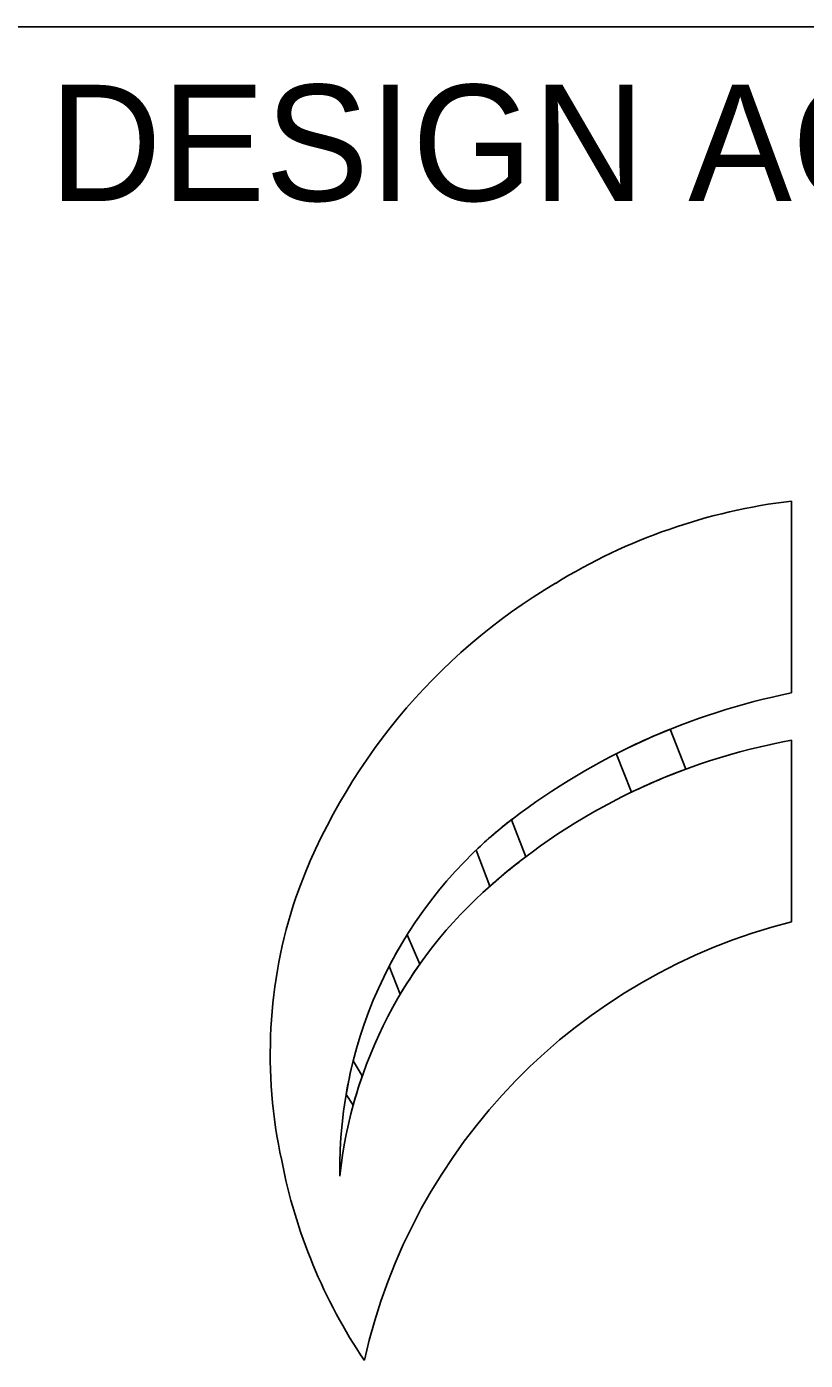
# Model space of a CAD drawing. Extents: x 0 to 39.3, y -3.9 to 22.
# Drawn here: x 32.03 to 32.701, y 3.852 to 5 of the extents above; entities that cross this region are included whole.
import ezdxf

# ---------------------------------------------------------------- set-up
doc = ezdxf.new("R2010")
doc.units = 0
doc.layers.add('SH_Border', color=7, linetype='Continuous')
doc.layers.add('SH_Data', color=7, linetype='Continuous')

msp = doc.modelspace()

# ---------------------------------------------------------------- linework, layer by layer
at = {"layer": 'SH_Border'}
msp.add_line((32, 5), (33.5, 5), dxfattribs=at)
at = {"layer": 'SH_Data'}
for p, q in [((32.6887, 4.4265), (32.6887, 4.5917)), ((32.6887, 4.2294), (32.6887, 4.3858))]:
    msp.add_line(p, q, dxfattribs=at)
for points in [[(32.5978, 4.361), (32.5843, 4.3954)], [(32.5379, 4.3743), (32.5509, 4.341)], [(32.46, 4.2854), (32.4477, 4.3173)], [(32.4173, 4.2912), (32.4292, 4.2603)], [(32.3687, 4.1931), (32.358, 4.2183)], [(32.3425, 4.1913), (32.3519, 4.1672)], [(32.3193, 4.0969), (32.3116, 4.1098)], [(32.3055, 4.0809), (32.3115, 4.0717)]]:
    msp.add_lwpolyline(points, dxfattribs=at)
for centre, radius, start, end in [((32.7479, 4.0952), 0.5, 96.7907, 121.6506), ((32.7511, 4.074), 0.5199, 120.7226, 160.1586), ((32.802, 3.856), 0.5816, 101.2286, 127.4187), ((32.7841, 3.8574), 0.5369, 100.231, 131.2827), ((32.802, 3.856), 0.5816, 111.9779, 117.0058), ((32.7841, 3.8574), 0.5369, 110.3029, 115.7386), ((32.6801, 4.0165), 0.3802, 127.5225, 180.8802), ((32.6801, 4.0165), 0.3802, 127.6898, 133.7284), ((32.7841, 3.8574), 0.5369, 127.1354, 131.2827), ((32.6843, 3.97), 0.3864, 131.1779, 173.9683), ((32.6843, 3.97), 0.3864, 131.1779, 131.3137), ((32.6667, 4.1153), 0.4266, 161.5309, 192.3441), ((32.8111, 3.7425), 0.5021, 104.1017, 167.3986), ((32.6801, 4.0165), 0.3802, 147.9297, 152.6281), ((32.6843, 3.97), 0.3864, 144.7456, 149.3202), ((32.6801, 4.0165), 0.3802, 165.7874, 170.2439), ((32.6843, 3.97), 0.3864, 160.836, 164.7489), ((32.7073, 4.1124), 0.4658, 190.936, 213.9886)]:
    msp.add_arc(centre, radius, start, end, dxfattribs=at)

# ---------------------------------------------------------------- texts
msp.add_text('DESIGN AGENCY', height=0.1, dxfattribs=at).set_placement((32.05, 4.85))

doc.saveas('drawing.dxf')
